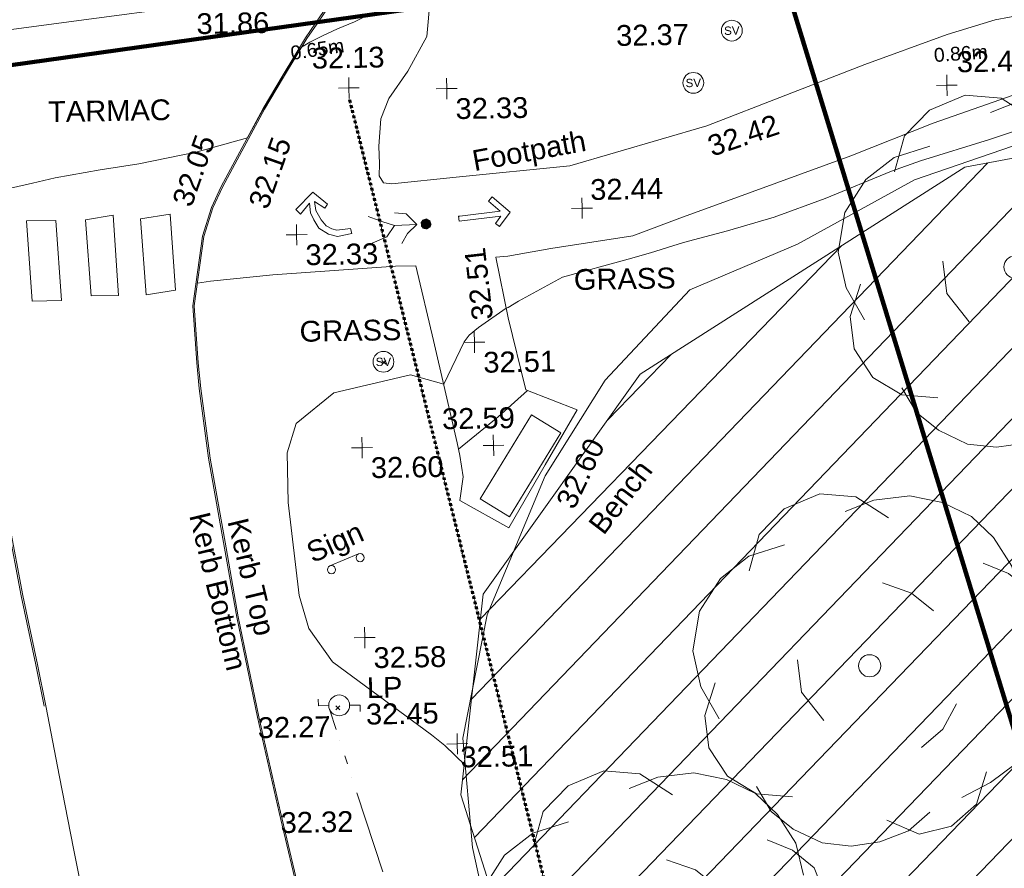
# Model space of a CAD drawing. Header units: millimetres. Extents: x -287732 to 520720, y -103372 to 287754.
# Tile 295 of 380: x 117264 to 135004, y 164543 to 179842. Entities that reach past the tile are written whole.
import ezdxf

# ---------------------------------------------------------------- set-up
doc = ezdxf.new("R2010")
doc.units = ezdxf.units.MM
for name, pattern in [('Dash 1_5mm', [3, 1.5, -1.5]), ('IMPORT-HIDDEN2 _3_', [4762.5, 3175, -1587.5]), ('IMPORT-UG_ELEC_LV_QLB2 _2_', [2700, 1500, -300.0000000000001, 0, -250, 150, -300.0000000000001, 0, -200]), ('IMPORT-UG_ELEC_STREET LIGHTING_QLB2 _2_', [2700, 1500, -300.0000000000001, 0, -250, 150, -300.0000000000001, 0, -200])]:
    doc.linetypes.add(name, pattern=pattern)
for name, color, linetype, lineweight, true_color in [('00_TOPO_FOOTPATH', 7, 'Continuous', 9, 0xa50000), ('00_TOPO_FURN_BENCH', 7, 'Continuous', 9, 0x999999), ('00_TOPO_FURN_LAMP_POST', 7, 'Continuous', 9, 0x666666), ('00_TOPO_FURN_SIGN', 7, 'Continuous', 9, 0x666666), ('00_TOPO_KERB_BOTTOM', 1, 'Continuous', 9, 0xff0000), ('00_TOPO_KERB_TOP', 7, 'Continuous', 9, 0xa500a5), ('00_TOPO_LEVEL_SPOT', 7, 'Continuous', 9, 0x666666), ('00_TOPO_ROAD_MARKING_ARROWS', 7, 'Continuous', 9, 0x999999), ('00_TOPO_SERV_STOP_VALVE', 7, 'Continuous', 9, 0x666666), ('00_TOPO_TREE', 7, 'Continuous', 9, 0x666666), ('00_TOPO_VEGETATION', 7, 'Continuous', 9, 0x52a552), ('00_UAV_LEVEL_SPOT', 7, 'Continuous', 9, 0x666666), ('00_UAV_VEGETATION', 7, 'Continuous', 9, 0x52a552), ('01_DTM_CONTOUR_MJR', 7, 'Continuous', 9, 0x7f3f00), ('01_DTM_CONTOUR_MNR', 7, 'Continuous', 9, 0xa5a552), ('12333-PUM-2D-U-0001-C01 - Rev2_REVIT IMPORT_dwg', 7, 'Continuous', 9, 0x767676), ('A_RHA_Line', 7, 'Continuous', 9, 0x00a600), ('PUM-CHAMBER EXTENTS', 6, 'IMPORT-HIDDEN2 _3_', 9, 0xff00ff), ('PUM-ELECTRIC-LV-QLB2', 1, 'IMPORT-UG_ELEC_LV_QLB2 _2_', 9, 0xff0000), ('PUM-ELECTRIC-SL-QLB2', 7, 'IMPORT-UG_ELEC_STREET LIGHTING_QLB2 _2_', 9, 0xff7f7f), ('PUM-UNABLE TO SURVEY', 190, 'Continuous', 9, 0x7f00ff)]:
    doc.layers.add(name, color=color, linetype=linetype, lineweight=lineweight, true_color=true_color)
for name, color, linetype, lineweight in [('00_TOPO_PEDASTRIAN', 7, 'Continuous', 9), ('00_TOPO_ROAD_EDGE', 7, 'Continuous', 9), ('00_TOPO_SURFACE', 7, 'Continuous', 9), ('00_TOPO_SURVEY_TEXT', 7, 'Continuous', 9), ('00_UAV_DRIVE_WAY', 7, 'Continuous', 9), ('GEN-TEXT', 7, 'Continuous', 9)]:
    doc.layers.add(name, color=color, linetype=linetype, lineweight=lineweight)
doc.styles.add('Arial_1', font='arial.ttf', dxfattribs={"height": 250})
doc.styles.add('Swis721 Lt BT', font='swissl.ttf', dxfattribs={"height": 399.9999999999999})
doc.styles.add('Swis721 Lt BT_2', font='swissl.ttf', dxfattribs={"height": 375})

# ---------------------------------------------------------------- blocks, each defined once
blk = doc.blocks.new('12333-PUM-2D-U-0001-C01 - Rev2_REVIT IMPORT_dwg_CONIFEROUS_TREE_2-2077528-Site Location Plan Proposed')
at = {"layer": '00_TOPO_TREE', "color": 254, "true_color": 0xcccccc, "flags": 128}
for points in [[(534038054.9876048, 725730172.4043403), (534038249.6145514, 725730821.1608288), (534038703.7440932, 725731275.2903706), (534039352.5005818, 725731534.792966), (534040001.2570702, 725731469.917317), (534040585.1379098, 725731080.663424)], [(534039806.6301237, 725731210.4147217), (534040325.6353143, 725731405.0416683), (534040974.3918028, 725731469.917317), (534041558.2726426, 725731340.1660194), (534042077.2778333, 725731080.663424), (534042466.5317264, 725730691.4095309), (534042790.9099707, 725730172.4043403), (534042920.6612684, 725729588.5235006)], [(534037471.1067652, 725727512.5027373), (534037146.7285209, 725728096.383577), (534037016.9772232, 725728745.1400656), (534037146.7285209, 725729458.7722028), (534037535.9824139, 725730042.6530423), (534038054.9876048, 725730431.9069355), (534038703.7440932, 725730626.533882)], [(534042271.9047799, 725730237.279989), (534042726.0343218, 725730042.6530423), (534043115.2882149, 725729718.2747983), (534043309.9151614, 725729199.2696073), (534043245.0395125, 725728680.2644166), (534042985.5369173, 725728226.1348747)], [(534040455.3866122, 725729912.9017448), (534040974.3918028, 725729718.2747983), (534041363.645696, 725729393.8965541)], [(534042920.6612684, 725728810.0157143), (534043180.1638638, 725728291.0105236), (534043245.0395125, 725727707.129684), (534043115.2882149, 725727123.2488441), (534042790.9099707, 725726604.2436535), (534042336.7804287, 725726279.8654093), (534041817.7752379, 725726020.3628137)], [(534039352.5005818, 725727447.6270884), (534038963.2466886, 725727966.6322794), (534038898.3710397, 725728550.5131189)], [(534038768.619742, 725726085.2384628), (534038119.8632535, 725726150.1141117), (534037600.8580628, 725726474.492356), (534037276.4798186, 725726993.4975467), (534037211.6041697, 725727577.3783864), (534037406.2311162, 725728161.2592258)], [(534041752.8995891, 725727707.129684), (534041493.3969938, 725727253.0001421), (534041104.1431006, 725726928.6218977)], [(534042271.9047799, 725726474.492356), (534042077.2778333, 725725890.6115161), (534041623.1482914, 725725501.357623), (534041039.2674516, 725725371.6063254), (534040455.3866122, 725725631.1089207)], [(534041233.8943983, 725725760.8602184), (534040844.6405051, 725725436.4819742), (534040325.6353143, 725725241.8550277), (534039806.6301237, 725725176.9793788), (534039287.6249329, 725725241.8550277), (534038768.619742, 725725501.357623), (534038379.365849, 725725825.7358674), (534038119.8632535, 725726279.8654093)]]:
    blk.add_lwpolyline(points, dxfattribs=at)
at = {"layer": '00_TOPO_TREE', "color": 254, "true_color": 0xcccccc}
blk.add_circle((534040195.8840168, 725728420.7618213), 200.1345611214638, dxfattribs=at)
blk = doc.blocks.new('12333-PUM-2D-U-0001-C01 - Rev2_REVIT IMPORT_dwg_CONIFEROUS_TREE_2-2077530-Site Location Plan Proposed')
at = {"layer": '00_TOPO_TREE', "color": 254, "true_color": 0xcccccc, "flags": 128}
for points in [[(534031332.5013911, 725718105.6348709), (534031527.1283377, 725718754.3913597), (534031981.2578796, 725719208.5209014), (534032630.0143681, 725719468.0234967), (534033278.7708564, 725719403.1478479), (534033862.6516961, 725719013.8939549)], [(534033084.1439101, 725719143.6452526), (534033603.1491007, 725719338.2721992), (534034251.9055892, 725719403.1478479), (534034835.7864289, 725719273.3965502), (534035354.7916196, 725719013.8939549), (534035744.0455127, 725718624.6400616), (534036068.423757, 725718105.6348709), (534036198.1750547, 725717521.7540313)], [(534030748.6205515, 725715445.7332681), (534030424.2423072, 725716029.6141078), (534030294.4910095, 725716678.3705963), (534030424.2423072, 725717392.0027337), (534030813.4962003, 725717975.8835732), (534031332.5013911, 725718365.1374662), (534031981.2578796, 725718559.7644129)], [(534035549.4185662, 725718170.5105199), (534036003.5481082, 725717975.8835732), (534036392.8020012, 725717651.5053291), (534036587.4289477, 725717132.5001382), (534036522.5532989, 725716613.4949474), (534036263.0507036, 725716159.3654056)], [(534033732.9003984, 725717846.1322757), (534034251.9055892, 725717651.5053291), (534034641.1594824, 725717327.127085)], [(534036198.1750547, 725716743.2462451), (534036457.67765, 725716224.2410544), (534036522.5532989, 725715640.3602148), (534036392.8020012, 725715056.479375), (534036068.423757, 725714537.4741844), (534035614.294215, 725714213.0959401), (534035095.2890242, 725713953.5933446)], [(534032630.0143681, 725715380.8576193), (534032240.760475, 725715899.8628103), (534032175.8848261, 725716483.7436497)], [(534032046.1335284, 725714018.4689937), (534031397.3770399, 725714083.3446424), (534030878.3718491, 725714407.7228867), (534030553.9936048, 725714926.7280773), (534030489.117956, 725715510.6089171), (534030683.7449025, 725716094.4897566)], [(534035030.4133754, 725715640.3602148), (534034770.9107801, 725715186.2306727), (534034381.6568869, 725714861.8524286)], [(534035549.4185662, 725714407.7228867), (534035354.7916196, 725713823.842047), (534034900.6620778, 725713434.5881538), (534034316.781238, 725713304.8368562), (534033732.9003984, 725713564.3394516)], [(534034511.4081847, 725713694.0907493), (534034122.1542915, 725713369.7125051), (534033603.1491007, 725713175.0855584), (534033084.1439101, 725713110.2099097), (534032565.1387192, 725713175.0855584), (534032046.1335284, 725713434.5881538), (534031656.8796353, 725713758.9663981), (534031397.3770399, 725714213.0959401)]]:
    blk.add_lwpolyline(points, dxfattribs=at)
at = {"layer": '00_TOPO_TREE', "color": 254, "true_color": 0xcccccc}
blk.add_circle((534033473.3978031, 725716353.992352), 200.1345611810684, dxfattribs=at)
blk = doc.blocks.new('12333-PUM-2D-U-0001-C01 - Rev2_REVIT IMPORT_dwg_CONIFEROUS_TREE_2-2077531-Site Location Plan Proposed')
at = {"layer": '00_TOPO_TREE', "color": 254, "true_color": 0xcccccc, "flags": 128}
for points in [[(534035310.6737521, 725723029.01756), (534035505.3006987, 725723677.7740486), (534035959.4302406, 725724131.9035904), (534036608.1867292, 725724391.4061857), (534037256.9432175, 725724326.5305369), (534037840.8240572, 725723937.2766439)], [(534037062.316271, 725724067.0279417), (534037581.3214617, 725724261.6548882), (534038230.0779502, 725724326.5305369), (534038813.9587899, 725724196.7792393), (534039332.9639806, 725723937.2766439), (534039722.2178737, 725723548.0227507), (534040046.596118, 725723029.01756), (534040176.3474157, 725722445.1367203)], [(534034726.7929125, 725720369.1159573), (534034402.4146683, 725720952.9967968), (534034272.6633705, 725721601.7532853), (534034402.4146683, 725722315.3854228), (534034791.6685613, 725722899.2662623), (534035310.6737521, 725723288.5201553), (534035959.4302406, 725723483.1471019)], [(534039527.5909272, 725723093.8932087), (534039981.7204692, 725722899.2662623), (534040370.9743623, 725722574.8880183), (534040565.6013088, 725722055.8828272), (534040500.7256599, 725721536.8776366), (534040241.2230646, 725721082.7480944)], [(534037711.0727595, 725722769.5149646), (534038230.0779502, 725722574.8880183), (534038619.3318434, 725722250.5097739)], [(534040176.3474157, 725721666.6289343), (534040435.8500111, 725721147.6237435), (534040500.7256599, 725720563.7429038), (534040370.9743623, 725719979.8620641), (534040046.596118, 725719460.8568734), (534039592.466576, 725719136.4786292), (534039073.4613853, 725718876.9760336)], [(534036608.1867292, 725720304.2403083), (534036218.932836, 725720823.2454991), (534036154.057187, 725721407.1263388)], [(534036024.3058894, 725718941.8516827), (534035375.549401, 725719006.7273315), (534034856.5442101, 725719331.1055757), (534034532.1659659, 725719850.1107664), (534034467.2903171, 725720433.9916061), (534034661.9172636, 725721017.8724457)], [(534039008.5857365, 725720563.7429038), (534038749.0831411, 725720109.6133618), (534038359.829248, 725719785.2351176)], [(534039527.5909272, 725719331.1055757), (534039332.9639806, 725718747.2247359), (534038878.8344388, 725718357.970843), (534038294.953599, 725718228.2195452), (534037711.0727595, 725718487.7221407)], [(534038489.5805457, 725718617.4734384), (534038100.3266526, 725718293.0951941), (534037581.3214617, 725718098.4682475), (534037062.316271, 725718033.5925987), (534036543.3110803, 725718098.4682475), (534036024.3058894, 725718357.970843), (534035635.0519964, 725718682.3490871), (534035375.549401, 725719136.4786292)]]:
    blk.add_lwpolyline(points, dxfattribs=at)
at = {"layer": '00_TOPO_TREE', "color": 254, "true_color": 0xcccccc}
blk.add_circle((534037451.5701641, 725721277.3750411), 200.1345611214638, dxfattribs=at)
blk = doc.blocks.new('12333-PUM-2D-U-0001-C01 - Rev2_REVIT IMPORT_dwg_PEDESTRIAN CROSS-2077535-Site Location Plan Proposed')
at = {"layer": '00_TOPO_PEDASTRIAN', "true_color": 0xe2e2e2}
blk.add_hatch(color=254, dxfattribs=at).paths.add_polyline_path([(534029615.598435, 725729281.7694639), (534029680.7019006, 725729322.1427491), (534029699.0139103, 725729370.6112168), (534029676.8716136, 725729443.9481176), (534029609.3603286, 725729480.1448883), (534029536.0272509, 725729457.9979511), (534029505.7956707, 725729415.9202662), (534029508.2034899, 725729339.3502105), (534029541.0189782, 725729299.2581041), (534029605.9372176, 725729284.0349879)])
at = {"layer": '00_TOPO_PEDASTRIAN', "color": 253, "true_color": 0xaaaaaa, "flags": 128}
for points in [[(534029032.4663613, 725729365.7095737), (534028822.7929834, 725729435.1775807), (534028561.9743688, 725729535.486976)], [(534029032.6943862, 725729589.5353822), (534029245.4951628, 725729571.3358893), (534029434.2452582, 725729376.1637987), (534029262.1036467, 725729216.4568026), (534029159.8680916, 725729038.2104449)], [(534029434.2452582, 725729376.1637987), (534029032.4663613, 725729365.7095737), (534028890.5169615, 725729162.5000062), (534028623.1254456, 725729049.4795817)]]:
    blk.add_lwpolyline(points, dxfattribs=at)
blk = doc.blocks.new('12333-PUM-2D-U-0001-C01 - Rev2_REVIT IMPORT_dwg_MSL_Lamp_Post_SYM-2077199-Site Location Plan Proposed')
at = {"layer": '00_TOPO_FURN_LAMP_POST', "color": 254, "true_color": 0xcccccc, "flags": 128}
for points in [[(-500.1060478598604, 0), (-1000.212095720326, 0), (-1000.212095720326, 316.7338303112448)], [(500.1060478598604, 0), (1000.21209571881, 0), (1000.21209571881, -316.7338303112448)]]:
    blk.add_lwpolyline(points, dxfattribs=at)
at = {"layer": '00_TOPO_FURN_LAMP_POST', "color": 254, "true_color": 0xcccccc}
blk.add_circle((0, 0), 500.1060478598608, dxfattribs=at)
blk = doc.blocks.new('12333-PUM-2D-U-0001-C01 - Rev2_REVIT IMPORT_dwg_MM-2077200-Site Location Plan Proposed')
at = {"layer": '00_TOPO_LEVEL_SPOT', "color": 254, "true_color": 0xcccccc, "flags": 128}
for points in [[(500.0000000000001, 0), (0, 0), (0, 500.0000000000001)], [(0, -500.0000000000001), (0, 0), (-500.0000000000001, 0)]]:
    blk.add_lwpolyline(points, dxfattribs=at)
blk = doc.blocks.new('12333-PUM-2D-U-0001-C01 - Rev2_REVIT IMPORT_dwg_MSL_Sluice_Valve_SYM-2077186-Site Location Plan Proposed')
at = {"layer": '00_TOPO_SERV_STOP_VALVE', "color": 254, "true_color": 0xcccccc}
blk.add_circle((0, 0), 500.0000000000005, dxfattribs=at)
at = {"layer": '00_TOPO_SERV_STOP_VALVE', "insert": (0, 198.9876086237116), "char_height": 399.9999999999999, "width": 785.1100955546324, "attachment_point": 2, "line_spacing_factor": 1.005061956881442, "style": 'Swis721 Lt BT'}
blk.add_mtext('SV', dxfattribs=at)
blk = doc.blocks.new('12333-PUM-2D-U-0001-C01 - Rev2_REVIT IMPORT_dwg_MSL_Sign_SYM-2077194-Site Location Plan Proposed')
at = {"layer": '00_TOPO_FURN_SIGN', "color": 254, "true_color": 0xcccccc}
blk.add_line((1862.281444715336, 0), (-1862.281444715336, 0), dxfattribs=at)
for centre, radius in [((-1862.281444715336, -488.8448533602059), 488.8448533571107), ((1862.281444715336, -488.8448533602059), 488.8448533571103)]:
    blk.add_circle(centre, radius, dxfattribs=at)
blk = doc.blocks.new('12333-PUM-2D-U-0001-C01 - Rev2_REVIT IMPORT_dwg_UAV-2077255-Site Location Plan Proposed')
at = {"layer": '00_UAV_LEVEL_SPOT', "color": 254, "true_color": 0xcccccc, "flags": 128}
for points in [[(500.0000000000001, 0), (0, 0), (0, 500.0000000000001)], [(0, -500.0000000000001), (0, 0), (-500.0000000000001, 0)]]:
    blk.add_lwpolyline(points, dxfattribs=at)
blk = doc.blocks.new('12333-PUM-2D-U-0001-C01 - Rev2_REVIT IMPORT_dwg_MGS62954_T2_Galway_ITM_3d_Rev1-2077680-Site Location Plan Proposed')
at = {"layer": '00_TOPO_FOOTPATH', "color": 254, "true_color": 0xcccccc, "flags": 128}
for points in [[(534029819.5990471, 725734094.8407391), (534029670.9351695, 725732759.1719635), (534029318.6024531, 725732141.7804163), (534028971.6771564, 725731652.9312298), (534028821.7290437, 725731290.6162959), (534028776.42694, 725730797.1091199), (534028783.417568, 725730481.5189041), (534028772.1640768, 725730263.25643), (534028849.695704, 725730133.6779838), (534028999.2836914, 725730117.8115588), (534030157.445262, 725730213.1059318), (534032207.0154391, 725730382.3819002), (534034691.0739599, 725731062.2592165), (534037557.0695836, 725732115.5020356), (534039046.7295879, 725732634.682044), (534039918.0689769, 725732881.3596417), (534041213.2158711, 725733101.4962702), (534042755.5193905, 725733281.3846718), (534045655.0099865, 725733545.9139354), (534048380.8926959, 725733805.3617029), (534051404.8877957, 725734133.4299015)], [(534051040.8603336, 725732728.8830935), (534049097.738756, 725732519.9682964), (534047810.2267788, 725732372.9180695), (534046422.4989023, 725732232.8793951), (534044152.7375897, 725731985.6171786), (534042104.2779237, 725731736.7329384), (534040474.9878577, 725731575.6810114), (534040338.9645822, 725731559.3099531), (534038768.7193919, 725731038.2180091), (534037272.6735119, 725730477.4486597), (534035486.9760724, 725729856.7138336), (534034176.7698503, 725729404.3789597), (534033322.1416625, 725729104.2119387), (534031843.4079304, 725728899.4838251), (534031063.2184814, 725728776.5015233), (534030846.3788928, 725728760.6178161), (534031048.4518676, 725727662.1431726), (534031343.141169, 725726359.8406652)], [(534030094.4650605, 725725427.118626), (534029698.5168245, 725727280.6802773), (534029404.2774907, 725728628.2822961), (534029039.7742208, 725728628.2822961), (534026822.3525, 725728513.1209326), (534025700.0000001, 725728420), (534025462.3782291, 725728387.3172507)]]:
    blk.add_lwpolyline(points, dxfattribs=at)
at = {"layer": '00_TOPO_FURN_BENCH', "color": 254, "true_color": 0xcccccc, "flags": 128}
blk.add_lwpolyline([(534031440.2439174, 725725905.161017), (534030488.9093145, 725724408.7575341), (534031013.1894596, 725724075.4478021), (534031964.5240626, 725725571.8512851)], close=True, dxfattribs=at)
at = {"layer": '00_TOPO_KERB_BOTTOM', "color": 254, "true_color": 0xcccccc, "flags": 128}
for points in [[(534028124.2008424, 725733693.3712484), (534027955.021247, 725733435.2924569), (534027672.3544173, 725733034.714125), (534027489.5561977, 725732772.9646056)], [(534029151.0004377, 725711241.7603347), (534028720.22256, 725712244.8050427), (534028270.327502, 725713368.427723), (534027863.4380113, 725714515.10338), (534027469.7269439, 725715835.0255749), (534027127.8388227, 725717164.6282128), (534026767.2394247, 725718821.062268), (534026410.3476562, 725720544.6859571), (534026069.5093121, 725722355.1794981), (534025870.5660573, 725723599.7218826), (534025610.2324094, 725725225.7870536), (534025464.111402, 725726483.6349113), (534025426.4280183, 725726948.0672841), (534025373.6377512, 725727980.4693797), (534025567.7306831, 725729230.4313141), (534025738.922737, 725729747.6479709), (534025923.6004751, 725730120.297936), (534026704.4817393, 725731513.663782), (534027056.9653618, 725732084.6765834), (534027292.6598159, 725732460.621098), (534027489.5561977, 725732772.9646056)], [(534022601.3397759, 725720814.6810088), (534022461.8035665, 725721561.7813047), (534022220.0375512, 725722812.1066145), (534021996.536847, 725724123.3821173), (534021797.708637, 725725092.2031971), (534021530.1769897, 725726178.7302291), (534021225.2203043, 725727100.9535924), (534020911.5030358, 725727786.1356032), (534020453.3582285, 725728504.154552), (534020050.2642688, 725729068.3420811), (534019769.2356163, 725729426.2136163), (534019464.9039001, 725729801.1160002), (534019029.4498289, 725730301.7023576), (534018601.6022666, 725730830.4428959)]]:
    blk.add_lwpolyline(points, dxfattribs=at)
at = {"layer": '00_TOPO_KERB_TOP', "color": 254, "true_color": 0xcccccc, "flags": 128}
for points in [[(534028146.1757517, 725733678.9141613), (534027976.7526646, 725733420.46393), (534027693.8662044, 725733019.5743511), (534027510.9271089, 725732759.492723)], [(534025451.8154503, 725726949.9647907), (534025399.0003466, 725727979.1625601), (534025592.3726148, 725729224.483408), (534025762.3474874, 725729738.0226367), (534025945.951582, 725730108.506162), (534026174.9236925, 725730517.0726534), (534026726.2588382, 725731500.8477763), (534027078.4161201, 725732071.3319156), (534027314.0473576, 725732447.1755966), (534027510.9271089, 725732759.492723)], [(534022569.2785614, 725720808.6929237), (534022429.7614009, 725721555.6912284), (534022187.9464042, 725722806.2698522), (534021964.4769736, 725724117.3618739), (534021765.8868105, 725725085.0230328), (534021498.8112818, 725726169.6976297), (534021194.8176425, 725727089.0086327), (534021064.2448934, 725727374.1892961), (534020882.7902584, 725727770.4998094), (534020716.1614093, 725728031.6457815), (534020426.3229388, 725728485.8897468), (534020024.1559457, 725729048.7798537), (534019743.7468141, 725729405.8624697), (534019439.931376, 725729780.1288573), (534019004.4606325, 725730280.7343807), (534018679.7707599, 725730681.9910737), (534018612.8041819, 725730764.7493914), (534018575.5148326, 725730810.1635281)], [(534029174.1988825, 725711252.4764522), (534028984.4072933, 725711694.3966597), (534028743.5585629, 725712255.2008629), (534028294.001362, 725713377.979738), (534027887.5394746, 725714523.4503447), (534027494.1871972, 725715842.1696907), (534027152.5634522, 725717170.7441698), (534026792.1060942, 725718826.5257559), (534026435.2948907, 725720549.760353), (534026094.5752771, 725722359.6232114), (534025895.6926458, 725723603.7863495), (534025635.4542414, 725725229.2566222), (534025489.4594051, 725726486.0183673), (534025451.8154503, 725726949.9647907)]]:
    blk.add_lwpolyline(points, dxfattribs=at)
at = {"layer": '00_TOPO_PEDASTRIAN', "color": 254, "true_color": 0xcccccc}
for p, q in [((534022477.8000001, 725728114.2000002), (534022401.6000001, 725729562.0000001)), ((534022401.6000001, 725729562.0000001), (534022935.0000002, 725729562.0000001)), ((534022935.0000002, 725729562.0000001), (534023011.2000001, 725728114.2000002)), ((534023468.4000001, 725729562.0000001), (534023963.7000001, 725729638.2000002)), ((534023544.6000001, 725728190.4000002), (534023468.4000001, 725729562.0000001)), ((534023963.7000001, 725729638.2000002), (534024039.9000002, 725728190.4000002)), ((534024459.0000002, 725729562), (534024992.4000002, 725729638.2)), ((534024535.2000001, 725728190.4000002), (534024459.0000002, 725729562)), ((534024992.4000002, 725729638.2), (534025068.6000001, 725728266.6000001)), ((534024535.2000001, 725728190.4000002), (534025068.6000001, 725728266.6000001)), ((534022477.8000001, 725728114.2000002), (534023011.2000001, 725728114.2000002)), ((534023544.6000001, 725728190.4000002), (534024039.9000002, 725728190.4000002))]:
    blk.add_line(p, q, dxfattribs=at)
at = {"layer": '00_TOPO_ROAD_EDGE', "color": 254, "true_color": 0xcccccc, "flags": 128}
blk.add_lwpolyline([(534007940.0000001, 725731500), (534009542.0295485, 725731694.0817095), (534010886.6648384, 725731809.2022368), (534012533.3157448, 725731919.4985331), (534013935.6238869, 725732030.7704964), (534015696.0038118, 725732250.4272548), (534017039.125743, 725732455.873714), (534017589.0218922, 725732528.8771763), (534019621.572729, 725732737.2384254), (534021869.6762034, 725732980.8176655), (534023728.2338747, 725733193.8689308), (534025093.9595811, 725733352.1159774), (534026879.4086055, 725733550.8361433), (534028124.2008424, 725733693.3712484)], dxfattribs=at)
at = {"layer": '00_TOPO_ROAD_MARKING_ARROWS', "color": 254, "true_color": 0xcccccc, "flags": 128}
for points in [[(534027600, 725729820), (534027780.0000001, 725729700.0000001), (534027830.0000001, 725729770.0000001), (534027570.0000001, 725729990), (534027260, 725729680.0000001), (534027340, 725729600), (534027510.0000001, 725729790), (534027520.0000001, 725729620.0000001), (534027580.0000001, 725729490), (534027670.0000001, 725729340), (534027840, 725729230), (534028000, 725729180.0000001), (534028260.0000001, 725729230), (534028240.0000001, 725729320.0000001), (534027990, 725729300.0000001), (534027900.0000001, 725729320.0000001), (534027800.0000001, 725729380), (534027710.0000001, 725729490), (534027620, 725729660.0000001)], [(534030210.0000001, 725729510.0000001), (534030940.0000001, 725729590.0000001), (534030730, 725729770.0000001), (534030800.0000001, 725729850.0000001), (534031120.0000001, 725729570.0000001), (534030920.0000001, 725729310.0000002), (534030850, 725729370), (534030950.0000001, 725729500.0000001), (534030200.0000001, 725729420.0000001), (534030189.8983282, 725729508.3266673)]]:
    blk.add_lwpolyline(points, close=True, dxfattribs=at)
at = {"layer": '00_TOPO_SURFACE', "color": 254, "true_color": 0xcccccc, "flags": 128}
for points in [[(534030094.4650605, 725725427.118626), (534030138.0314646, 725725194.8856876), (534030192.3347026, 725724808.3108896), (534030122.3455055, 725724386.9360621), (534030995.973273, 725723878.7129576), (534031668.477663, 725725004.6236508), (534032265.9611572, 725725981.5791051), (534031343.141169, 725726359.8406652)], [(534031373.0965559, 725726347.5620288), (534030838.3772863, 725725883.596638), (534030116.2482625, 725725311.002157)]]:
    blk.add_lwpolyline(points, dxfattribs=at)
at = {"layer": '00_TOPO_VEGETATION', "color": 254, "true_color": 0xcccccc, "flags": 128}
blk.add_lwpolyline([(534051215.1617922, 725732306.7433043), (534045278.8563303, 725731679.1055425), (534044490.663189, 725731522.6631731), (534042576.4293175, 725731066.5741615), (534040192.6977263, 725730599.747988), (534038413.4099395, 725730022.7954999), (534036286.1738383, 725728897.456154), (534034331.6918086, 725728113.4656036), (534032779.328481, 725726509.0492402), (534031668.2375534, 725724803.0873638), (534030580.6703144, 725722314.4750867), (534030102.2550949, 725720100.2281567), (534030239.8227406, 725718127.636662)], dxfattribs=at)
at = {"layer": '00_UAV_DRIVE_WAY', "color": 254, "true_color": 0xcccccc, "flags": 128}
blk.add_lwpolyline([(534024946.7455, 725711354.869), (534024304.7455, 725713270.8690001), (534023764.2301263, 725715086.0076137), (534023543.7470136, 725715815.1452802), (534023467.2669784, 725716124.2572634), (534023406.7455, 725716368.8690001), (534023264.418784, 725717054.9298341), (534023055.1522025, 725718235.033873), (534022822.9996281, 725719528.9403809), (534022601.3397759, 725720814.6810088)], dxfattribs=at)
at = {"layer": '00_UAV_VEGETATION', "color": 254, "true_color": 0xcccccc, "flags": 128}
blk.add_lwpolyline([(534030239.8227406, 725718127.636662), (534030532.114, 725716664.8935), (534031684.114, 725713395.8935), (534032894.1680644, 725710818.2187054), (534035602.1140001, 725707332.8935001), (534038120.1891988, 725704328.8275357)], dxfattribs=at)
at = {"layer": '01_DTM_CONTOUR_MJR', "color": 254, "true_color": 0xcccccc, "flags": 128}
blk.add_lwpolyline([(534030136.1746174, 725719613.8538995), (534029776.7387311, 725719975.9692413), (534029535.9178159, 725720169.354367), (534027777.9467097, 725721518.61767), (534027359.3776743, 725722125.1371704), (534027197.4960834, 725722724.4538625), (534027026.9346297, 725724404.304151), (534027026.4152426, 725725300.838735), (534027200.0122257, 725725827.2963003), (534027884.9723324, 725726366.4018439), (534029274.7080146, 725726664.6153846), (534029870, 725726490), (534030250.7679741, 725727242.7859477), (534030341.730419, 725727362.2859745), (534030512.5535815, 725727500.7487309), (534031020.0000001, 725727840.0000002), (534031051.6890618, 725727849.1749177), (534031242.3060067, 725727961.8474028), (534032044.8213546, 725728379.2308116), (534033233.1159066, 725728683.278145), (534033636.3652328, 725728789.8994254), (534034230.4849313, 725728965.8295928), (534035028.6166131, 725729163.9474769), (534035876.539924, 725729396.1520914), (534036796.7754149, 725729717.0460774), (534038003.7970228, 725730183.9064646), (534038530.7828925, 725730362.2181953), (534039775.6186079, 725730728.3998681), (534040232.3930724, 725730871.3156636)], dxfattribs=at)
at = {"layer": '01_DTM_CONTOUR_MNR', "color": 254, "true_color": 0xcccccc, "flags": 128}
blk.add_lwpolyline([(534021723.4076433, 725730072.5849259), (534022521.0509017, 725730242.448619), (534022934.0050232, 725730330.6005688), (534023744.8970838, 725730456.3851372), (534024442.6581945, 725730552.4299815), (534025473.393263, 725730746.0651522), (534025741.9155715, 725730813.0273547), (534026410.0000001, 725730990.0000001), (534026591.44081, 725731307.2196262), (534026710.3928571, 725731506.5357144), (534026920.5961539, 725731834.9871795), (534027073.4707904, 725732073.2646048), (534027137.5494071, 725732176.8774704), (534027308.8888889, 725732450.5555556), (534027410.0000001, 725732610), (534027566.1580263, 725732691.699698), (534027794.3101056, 725732803.9290673), (534028065.9819137, 725732923.21561), (534028373.2046332, 725733044.4015445), (534028628.7172927, 725733166.6547852)], dxfattribs=at)
at = {"xscale": 0.375, "yscale": 0.375, "zscale": 0.375}
for name, p in [('12333-PUM-2D-U-0001-C01 - Rev2_REVIT IMPORT_dwg_MSL_Sluice_Valve_SYM-2077186-Site Location Plan Proposed', (534035170.0000001, 725732770)), ('12333-PUM-2D-U-0001-C01 - Rev2_REVIT IMPORT_dwg_MM-2077200-Site Location Plan Proposed', (534028253.8155444, 725731856.3224093)), ('12333-PUM-2D-U-0001-C01 - Rev2_REVIT IMPORT_dwg_MM-2077200-Site Location Plan Proposed', (534030015.0355669, 725731814.1001163)), ('12333-PUM-2D-U-0001-C01 - Rev2_REVIT IMPORT_dwg_MSL_Sluice_Valve_SYM-2077186-Site Location Plan Proposed', (534034460.0000001, 725731840)), ('12333-PUM-2D-U-0001-C01 - Rev2_REVIT IMPORT_dwg_MM-2077200-Site Location Plan Proposed', (534039027.3226466, 725731717.1308621)), ('12333-PUM-2D-U-0001-C01 - Rev2_REVIT IMPORT_dwg_MM-2077200-Site Location Plan Proposed', (534032416.0198758, 725729615.8101051)), ('12333-PUM-2D-U-0001-C01 - Rev2_REVIT IMPORT_dwg_MM-2077200-Site Location Plan Proposed', (534027265.5743686, 725729226.7891369)), ('12333-PUM-2D-U-0001-C01 - Rev2_REVIT IMPORT_dwg_MM-2077200-Site Location Plan Proposed', (534030435.5932024, 725727232.9864067)), ('12333-PUM-2D-U-0001-C01 - Rev2_REVIT IMPORT_dwg_MSL_Sluice_Valve_SYM-2077186-Site Location Plan Proposed', (534028790.0000001, 725726910.0000001)), ('12333-PUM-2D-U-0001-C01 - Rev2_REVIT IMPORT_dwg_MM-2077200-Site Location Plan Proposed', (534028377.3706632, 725725368.2223543)), ('12333-PUM-2D-U-0001-C01 - Rev2_REVIT IMPORT_dwg_MM-2077200-Site Location Plan Proposed', (534030746.0904526, 725725369.0451535)), ('12333-PUM-2D-U-0001-C01 - Rev2_REVIT IMPORT_dwg_MM-2077200-Site Location Plan Proposed', (534028364.6439655, 725721943.1158662)), ('12333-PUM-2D-U-0001-C01 - Rev2_REVIT IMPORT_dwg_MSL_Lamp_Post_SYM-2077199-Site Location Plan Proposed', (534027884.305601, 725720730.2189162)), ('12333-PUM-2D-U-0001-C01 - Rev2_REVIT IMPORT_dwg_UAV-2077255-Site Location Plan Proposed', (534030000, 725720000))]:
    blk.add_blockref(name, p, dxfattribs=at)
for name in ['12333-PUM-2D-U-0001-C01 - Rev2_REVIT IMPORT_dwg_CONIFEROUS_TREE_2-2077528-Site Location Plan Proposed', '12333-PUM-2D-U-0001-C01 - Rev2_REVIT IMPORT_dwg_PEDESTRIAN CROSS-2077535-Site Location Plan Proposed', '12333-PUM-2D-U-0001-C01 - Rev2_REVIT IMPORT_dwg_CONIFEROUS_TREE_2-2077531-Site Location Plan Proposed', '12333-PUM-2D-U-0001-C01 - Rev2_REVIT IMPORT_dwg_CONIFEROUS_TREE_2-2077530-Site Location Plan Proposed']:
    blk.add_blockref(name, (0, 0))
at = {"xscale": 0.1499999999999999, "yscale": 0.1499999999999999, "zscale": 0.1499999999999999, "rotation": 21.83156570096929}
blk.add_blockref('12333-PUM-2D-U-0001-C01 - Rev2_REVIT IMPORT_dwg_MSL_Sign_SYM-2077194-Site Location Plan Proposed', (534028021.2425296, 725723350.2266731), dxfattribs=at)
at = {"layer": '00_TOPO_FOOTPATH', "color": 251, "true_color": 0x666666, "char_height": 375, "attachment_point": 1, "line_spacing_factor": 1.005061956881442, "style": 'Swis721 Lt BT_2'}
for s, insert, width, rotation in [('32.42', (534034661.82624, 725730859.0251807), 1495.902363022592, 17.71679080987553), ('Footpath', (534030428.6729865, 725730686.9168475), 2436.183848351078, 9.33345940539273), ('32.51', (534030405.540239, 725727613.8165132), 1495.902363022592, 95.51163646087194)]:
    blk.add_mtext(s, dxfattribs=dict(at, insert=insert, width=width, rotation=rotation))
at = {"layer": '00_TOPO_FURN_BENCH', "color": 251, "true_color": 0x666666, "insert": (534032407.6726896, 725723932.3871773), "char_height": 375, "width": 1728.598286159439, "attachment_point": 1, "rotation": 51.56839846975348, "line_spacing_factor": 1.005061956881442, "style": 'Swis721 Lt BT_2'}
blk.add_mtext('Bench', dxfattribs=at)
at = {"layer": '00_TOPO_FURN_LAMP_POST', "char_height": 375, "attachment_point": 1, "line_spacing_factor": 1.005061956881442, "style": 'Swis721 Lt BT_2'}
for s, insert, width in [('LP', (534028387.8467789, 725721228.6341546), 707.5855621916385), ('32.45', (534028363.0755869, 725720750.1787751), 1495.902363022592)]:
    blk.add_mtext(s, dxfattribs=dict(at, insert=insert, width=width))
at = {"layer": '00_TOPO_FURN_SIGN', "insert": (534027303.1981027, 725723644.6385657), "char_height": 375, "width": 1206.219683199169, "attachment_point": 1, "rotation": 22.92752637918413, "line_spacing_factor": 1.005061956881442, "style": 'Swis721 Lt BT_2'}
blk.add_mtext('Sign', dxfattribs=at)
at = {"layer": '00_TOPO_KERB_BOTTOM', "color": 251, "true_color": 0x666666, "char_height": 375, "attachment_point": 1, "line_spacing_factor": 1.005061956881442, "style": 'Swis721 Lt BT_2'}
for s, insert, width, rotation in [('32.05', (534025026.1428859, 725729868.7209228), 1495.902363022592, 69.5378502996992), ('Kerb Bottom', (534025606.8047939, 725724284.4577913), 3414.456504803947, 282.5647944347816)]:
    blk.add_mtext(s, dxfattribs=dict(at, insert=insert, width=width, rotation=rotation))
at = {"layer": '00_TOPO_KERB_BOTTOM', "color": 251, "true_color": 0x666666, "insert": (534026410.3, 725720539.9296079), "char_height": 375, "width": 1495.902363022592, "attachment_point": 1, "line_spacing_factor": 1.005061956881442, "style": 'Swis721 Lt BT_2'}
blk.add_mtext('32.27', dxfattribs=at)
at = {"layer": '00_TOPO_KERB_TOP', "color": 251, "true_color": 0x666666, "char_height": 375, "attachment_point": 1, "line_spacing_factor": 1.005061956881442, "style": 'Swis721 Lt BT_2'}
for s, insert, width, rotation in [('32.15', (534026398.2753208, 725729804.2274209), 1495.902363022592, 69.5378502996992), ('Kerb Top', (534026293.187601, 725724166.5950702), 2493.170605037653, 282.5647944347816)]:
    blk.add_mtext(s, dxfattribs=dict(at, insert=insert, width=width, rotation=rotation))
at = {"layer": '00_TOPO_KERB_TOP', "color": 251, "true_color": 0x666666, "insert": (534026792.1000001, 725718821.7296079), "char_height": 375, "width": 1495.902363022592, "attachment_point": 1, "line_spacing_factor": 1.005061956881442, "style": 'Swis721 Lt BT_2'}
blk.add_mtext('32.32', dxfattribs=at)
at = {"layer": '00_TOPO_LEVEL_SPOT', "char_height": 375, "width": 1495.902363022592, "attachment_point": 1, "line_spacing_factor": 1.005061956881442, "style": 'Swis721 Lt BT_2'}
for s, insert in [('32.37', (534033083.7253573, 725732904.6462094)), ('32.13', (534027593.4761344, 725732590.9144716)), ('32.40', (534039213.1992506, 725732322.4652742)), ('32.33', (534030167.8269377, 725731637.1039226)), ('32.44', (534032568.8269377, 725730136.0572191)), ('32.33', (534027418.4269378, 725729049.8039224)), ('32.51', (534030588.4269378, 725727056.0039226)), ('32.59', (534029827.3252426, 725726050.2434849)), ('32.60', (534028530.2269378, 725725191.2039226)), ('32.58', (534028517.4269378, 725721766.1039226))]:
    blk.add_mtext(s, dxfattribs=dict(at, insert=insert))
at = {"layer": '00_TOPO_ROAD_EDGE', "color": 251, "true_color": 0x666666, "insert": (534025527.8084397, 725733249.482291), "char_height": 375, "width": 1495.902363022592, "attachment_point": 1, "line_spacing_factor": 1.005061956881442, "style": 'Swis721 Lt BT_2'}
blk.add_mtext('31.86', dxfattribs=at)
at = {"layer": '00_TOPO_SURFACE', "color": 251, "true_color": 0x666666, "insert": (534031840.8596613, 725724335.0587187), "char_height": 375, "width": 1495.902363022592, "attachment_point": 1, "rotation": 63.423689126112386, "line_spacing_factor": 1.005061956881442, "style": 'Swis721 Lt BT_2'}
blk.add_mtext('32.60', dxfattribs=at)
at = {"layer": '00_TOPO_SURVEY_TEXT', "color": 251, "true_color": 0x666666, "char_height": 375, "attachment_point": 1, "line_spacing_factor": 1.005061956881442, "style": 'Swis721 Lt BT_2'}
for s, insert, width in [('TARMAC', (534022826.8000001, 725731709.5296079), 2450.430537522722), ('GRASS', (534032245.981405, 725728518.1413813), 2018.280965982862), ('GRASS', (534027288.3000001, 725727671.0296079), 2018.280965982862)]:
    blk.add_mtext(s, dxfattribs=dict(at, insert=insert, width=width))
at = {"layer": '00_UAV_LEVEL_SPOT', "insert": (534030051.8765643, 725719949.1441548), "char_height": 375, "width": 1495.902363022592, "attachment_point": 1, "line_spacing_factor": 1.005061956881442, "style": 'Swis721 Lt BT_2'}
blk.add_mtext('32.51', dxfattribs=at)
blk = doc.blocks.new('12333-PUM-2D-U-0001-C01 - Rev2_REVIT IMPORT_dwg-1620468-Site Location Plan Proposed')
at = {"layer": 'PUM-CHAMBER EXTENTS', "true_color": 0xfff4d4}
h = blk.add_hatch(dxfattribs=at)
h.set_pattern_fill('FP_14', style=0, pattern_type=2)
h.set_pattern_definition([(45, (-533641079.65, -725615854.3560001), (-618.7184335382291, 618.7184335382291), [])])
h.paths.add_polyline_path([(403919.3501528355, 57112.64382128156), (422583.3501528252, 59059.64382132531), (425379.3501529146, 57266.64382137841), (446445.3501529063, 59135.64382132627), (445962.3501528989, 65972.64382138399), (472441.3501528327, 70954.64382134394), (475862.3501529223, 83851.64382134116), (472404.350152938, 114549.6438213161), (470529.3501529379, 123488.6438213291), (451569.3501528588, 121705.6438213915), (448766.3501529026, 118521.6438213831), (443614.3501529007, 118196.6438213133), (441393.3501528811, 120608.6438213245), (437801.3501529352, 120123.6438213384), (427379.3501529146, 117955.6438213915), (414454.3501528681, 116426.6438212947), (403467.3501529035, 115261.6438213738), (398244.3501529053, 114380.6438213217), (392331.3501528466, 110751.6438213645), (389433.3501529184, 106835.6438212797), (388966.3501528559, 103227.6438213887), (391008.3501528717, 96414.64382130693), (397227.3501529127, 88458.64382130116), (396038.3501528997, 85269.64382128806), (397110.6486418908, 81772.81873260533), (398121.3501528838, 78636.6438213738), (399845.3501529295, 78913.64382137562), (400589.3501528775, 74987.64382128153), (403820.5567114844, 57642.95396067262)])
at = {"layer": 'GEN-TEXT', "color": 253, "true_color": 0xaaaaaa}
for p, q in [((387681.9948138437, 111009.2884822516), (387752.7054919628, 111079.9991603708)), ((387752.7054919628, 111009.2884822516), (387681.9948138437, 111079.9991603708)), ((386743.2453039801, 104795.9506094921), (386813.9559820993, 104866.6612876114)), ((386813.9559820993, 104795.9506094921), (386743.2453039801, 104866.6612876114))]:
    blk.add_line(p, q, dxfattribs=at)
at = {"layer": 'PUM-ELECTRIC-SL-QLB2', "color": 254, "true_color": 0xffd4d4, "flags": 128}
blk.add_lwpolyline([(397906.4709149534, 25115.98561971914), (400490.3501528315, 33575.64382138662), (402897.350152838, 42654.64382129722), (403770.3501528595, 47866.64382135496), (403886.3501528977, 55624.64382138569), (403508.3501528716, 58601.64382134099), (401864.3501529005, 67972.64382138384), (400502.3501529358, 74624.64382138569), (399321.3501528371, 78696.64382131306), (396199.3501528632, 86118.64382133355), (393351.3501528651, 89605.64382129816), (390426.350152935, 94365.64382130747), (388193.3501529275, 99723.64382131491), (386636.1590225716, 104793.5218843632)], dxfattribs=at)
at = {"layer": 'PUM-UNABLE TO SURVEY', "color": 7, "true_color": 0xfff4d4, "flags": 128}
blk.add_lwpolyline([(399850.5491070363, 78886.20955548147), (399845.3501529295, 78913.64382137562), (398121.3501528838, 78636.6438213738), (397043.3501529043, 81981.64382134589), (396038.3501528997, 85269.6438212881), (397227.3501529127, 88458.64382130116), (391008.3501528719, 96414.64382130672), (388966.3501528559, 103227.6438213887), (389433.3501529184, 106835.6438212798), (392331.3501528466, 110751.6438213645), (398244.3501529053, 114380.6438213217), (403467.3501529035, 115261.6438213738), (414454.3501528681, 116426.6438212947), (427379.3501529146, 117955.6438213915), (437801.3501529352, 120123.6438213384), (441393.3501528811, 120608.6438213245), (443614.3501529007, 118196.6438213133), (448766.3501529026, 118521.6438213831), (451569.3501528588, 121705.6438213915), (470529.3501529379, 123488.6438213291), (472404.350152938, 114549.6438213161), (475862.3501529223, 83851.64382134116), (472441.3501528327, 70954.64382134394)], dxfattribs=at)
blk.add_blockref('12333-PUM-2D-U-0001-C01 - Rev2_REVIT IMPORT_dwg_MGS62954_T2_Galway_ITM_3d_Rev1-2077680-Site Location Plan Proposed', (-533641079.6498471, -725615854.3561786))
at = {"layer": 'PUM-ELECTRIC-LV-QLB2', "char_height": 250, "width": 1160.025439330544, "attachment_point": 2, "line_spacing_factor": 0.9417779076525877, "style": 'Arial_1'}
for s, insert, rotation in [('0.65m', (386600.3819926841, 116835.8605414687), 7.606515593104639), ('0.86m', (398201.415196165, 116559.2855934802), 2.941070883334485)]:
    blk.add_mtext(s, dxfattribs=dict(at, insert=insert, rotation=rotation))

msp = doc.modelspace()

# ---------------------------------------------------------------- linework, layer by layer
at = {"layer": 'A_RHA_Line', "color": 1, "lineweight": 140, "true_color": 0xff0000}
for p, q in [((114084.7013004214, 178599.1824514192), (130919.2584690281, 180965.1251677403)), ((130919.2584690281, 180965.1251677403), (140337.8514295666, 150158.2957203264))]:
    msp.add_line(p, q, dxfattribs=at)
at = {"layer": 'A_RHA_Line', "color": 30, "linetype": 'Dash 1_5mm', "lineweight": 70, "true_color": 0xff8000}
msp.add_line((123198.8790019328, 178423.5297414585), (128454.6133959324, 157343.9304422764), dxfattribs=at)
msp.add_line((123198.8790019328, 178423.5297414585), (128454.6133959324, 157343.9304422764), dxfattribs=at)

# ---------------------------------------------------------------- block references
at = {"layer": '12333-PUM-2D-U-0001-C01 - Rev2_REVIT IMPORT_dwg', "color": 254, "linetype": 'IMPORT-UG_ELEC_STREET LIGHTING_QLB2 _2_', "true_color": 0xffd4d4, "rotation": 0.9999999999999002}
msp.add_blockref('12333-PUM-2D-U-0001-C01 - Rev2_REVIT IMPORT_dwg-1620468-Site Location Plan Proposed', (-261895.0770586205, 55869.5817132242), dxfattribs=at)

doc.saveas('drawing.dxf')
